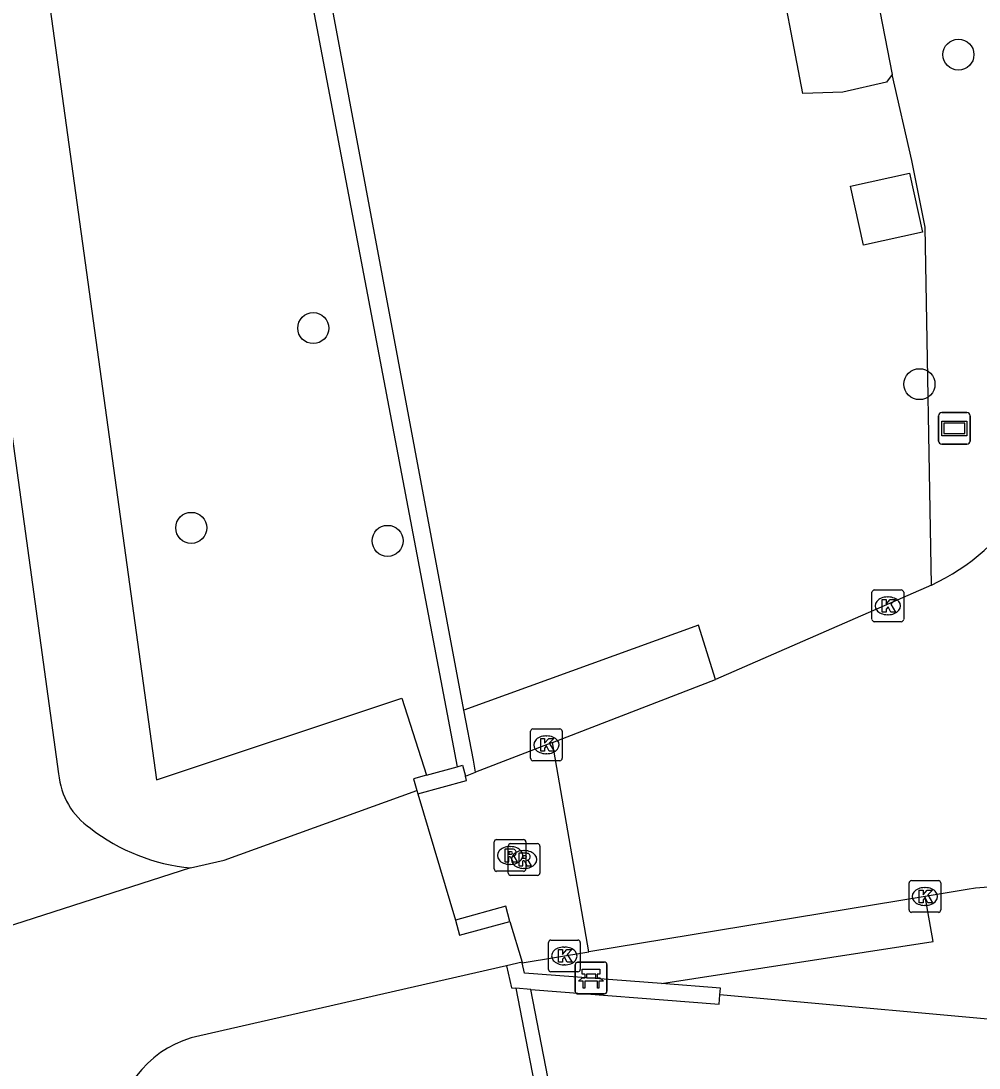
# Model space of a CAD drawing. Extents: x 162157 to 163165, y 378998 to 380775.
# Drawn here: x 162550.84 to 162581.07, y 380003.63 to 380036.67 of the extents above; entities that cross this region are included whole.
import ezdxf

# ---------------------------------------------------------------- set-up
doc = ezdxf.new("R2010")
doc.units = 0
for name, color, linetype in [('IMGEO_Bank', 7, 'Continuous'), ('IMGEO_Boom', 7, 'Continuous'), ('IMGEO_Gemengd_bos', 7, 'Continuous'), ('IMGEO_Groenvoorziening', 7, 'Continuous'), ('IMGEO_Haag', 7, 'Continuous'), ('IMGEO_Hek', 7, 'Continuous'), ('IMGEO_Kolk', 7, 'Continuous'), ('IMGEO_Lage_trafo', 7, 'Continuous'), ('IMGEO_Muur', 7, 'Continuous'), ('IMGEO_Rijbaan_lokaal_gesloten', 7, 'Continuous'), ('IMGEO_Rijbaan_lokaal_open', 7, 'Continuous'), ('IMGEO_Rioolput', 7, 'Continuous'), ('IMGEO_Verklikker', 7, 'Continuous'), ('IMGEO_Voetpad_open', 7, 'Continuous'), ('IMGEO_Waterloop', 7, 'Continuous')]:
    doc.layers.add(name, color=color, linetype=linetype)

msp = doc.modelspace()

# ---------------------------------------------------------------- linework, layer by layer
at = {"layer": 'IMGEO_Bank'}
for p, q in [((162568.332, 380006.045), (162568.332, 380006.886)), ((162568.332, 380006.886), (162568.332, 380006.045)), ((162568.407, 380006.97), (162569.248, 380006.97)), ((162569.248, 380006.97), (162568.407, 380006.97)), ((162569.332, 380006.895), (162569.332, 380006.054)), ((162569.332, 380006.054), (162569.332, 380006.895)), ((162568.641, 380006.476), (162568.641, 380006.582)), ((162568.685, 380006.582), (162568.685, 380006.476)), ((162568.973, 380006.588), (162568.691, 380006.588)), ((162568.691, 380006.47), (162568.973, 380006.47)), ((162568.979, 380006.476), (162568.979, 380006.582)), ((162569.023, 380006.582), (162569.023, 380006.476)), ((162569.029, 380006.368), (162568.636, 380006.368)), ((162569.257, 380005.97), (162568.416, 380005.97)), ((162568.416, 380005.97), (162569.257, 380005.97))]:
    msp.add_line(p, q, dxfattribs=at)
for points in [[(162568.635, 380006.588), (162568.549, 380006.588), (162568.549, 380006.749), (162569.112, 380006.749), (162569.112, 380006.588), (162569.029, 380006.588)], [(162568.579, 380006.368), (162568.437, 380006.368), (162568.549, 380006.47), (162568.635, 380006.47)], [(162569.029, 380006.47), (162569.112, 380006.47), (162569.224, 380006.368), (162569.085, 380006.368)], [(162568.629, 380006.361), (162568.629, 380006.154), (162568.586, 380006.154), (162568.586, 380006.361)], [(162569.079, 380006.361), (162569.079, 380006.154), (162569.035, 380006.154), (162569.035, 380006.361)]]:
    msp.add_lwpolyline(points, dxfattribs=at)
for centre, radius, start, end in [((162568.41, 380006.892), 0.0779, 92.4484, 184.2845), ((162568.41, 380006.892), 0.0779, 92.4484, 184.2845), ((162569.254, 380006.892), 0.0779, 2.4484, 94.2845), ((162569.254, 380006.892), 0.0779, 2.4484, 94.2845), ((162568.634, 380006.581), 0.00671, 2.8957, 87.1043), ((162568.634, 380006.477), 0.00671, 272.8957, 357.1043), ((162568.691, 380006.581), 0.00671, 92.8957, 177.1043), ((162568.691, 380006.477), 0.00671, 182.8957, 267.1043), ((162568.973, 380006.581), 0.00671, 2.8957, 87.1043), ((162568.973, 380006.477), 0.00671, 272.8957, 357.1043), ((162569.03, 380006.581), 0.00671, 92.8957, 177.1043), ((162569.03, 380006.477), 0.00671, 182.8957, 267.1043), ((162568.41, 380006.048), 0.0779, 182.4484, 274.2845), ((162568.41, 380006.048), 0.0779, 182.4484, 274.2845), ((162568.579, 380006.361), 0.00671, 2.8957, 87.1043), ((162568.636, 380006.361), 0.00671, 92.8957, 177.1043), ((162569.028, 380006.361), 0.00671, 2.8957, 87.1043), ((162569.085, 380006.361), 0.00671, 92.8957, 177.1043), ((162569.254, 380006.048), 0.0779, 272.4484, 4.2845), ((162569.254, 380006.048), 0.0779, 272.4484, 4.2845)]:
    msp.add_arc(centre, radius, start, end, dxfattribs=at)
at = {"layer": 'IMGEO_Boom'}
for centre in [(162580.421, 380035.607), (162560.066, 380026.977), (162579.193, 380025.209), (162556.216, 380020.675), (162562.412, 380020.265)]:
    msp.add_circle(centre, 0.489, dxfattribs=at)
at = {"layer": 'IMGEO_Gemengd_bos'}
for points in [[(162579.568, 380018.869), (162579.377, 380030.164), (162578.952, 380032.272), (162578.334, 380034.982)], [(162572.762, 380015.892), (162572.225, 380017.602), (162564.82, 380014.925)], [(162599.973, 379920.008), (162583.543, 380004.974), (162572.896, 380005.939)]]:
    msp.add_lwpolyline(points, dxfattribs=at)
at = {"layer": 'IMGEO_Groenvoorziening'}
for points in [[(162546.694, 380065.309), (162547.466, 380063.866), (162548.39, 380061.445), (162555.125, 380012.725), (162562.863, 380015.299), (162563.634, 380012.87)], [(162571.054, 380006.291), (162579.621, 380007.623), (162579.367, 380009.044)]]:
    msp.add_lwpolyline(points, dxfattribs=at)
at = {"layer": 'IMGEO_Haag'}
for points in [[(162564.82, 380014.925), (162540.594, 380144.237), (162392.853, 380150.861), (162392.478, 380150.856)], [(162434.018, 380148.502), (162500, 380145.569), (162540.141, 380143.694), (162548.501, 380099.916), (162555.349, 380061.863), (162564.602, 380013.135)], [(162565.189, 380012.97), (162565.117, 380013.339), (162564.82, 380014.925)], [(162566.46, 380006.145), (162569.781, 379988.983), (162580.053, 379935.9)], [(162582.699, 379924.783), (162582.655, 379925.03), (162566.928, 380006.109)]]:
    msp.add_lwpolyline(points, dxfattribs=at)
at = {"layer": 'IMGEO_Hek'}
for points in [[(162392.372, 380150.353), (162434.018, 380148.502), (162500, 380145.569), (162540.141, 380143.694), (162548.501, 380099.916), (162555.349, 380061.863), (162564.602, 380013.135)], [(162566.46, 380006.145), (162569.781, 379988.983)]]:
    msp.add_lwpolyline(points, dxfattribs=at)
at = {"layer": 'IMGEO_Kolk'}
for p, q in [((162577.693, 380017.788), (162577.693, 380018.64)), ((162577.768, 380018.714), (162578.62, 380018.714)), ((162578.694, 380018.64), (162578.694, 380017.788)), ((162578.181, 380018.494), (162578.206, 380018.494)), ((162578.62, 380017.714), (162577.768, 380017.714)), ((162578.204, 380017.934), (162578.179, 380017.934)), ((162566.995, 380014.328), (162567.847, 380014.328)), ((162566.92, 380013.402), (162566.92, 380014.254)), ((162567.408, 380014.108), (162567.433, 380014.108)), ((162567.921, 380014.254), (162567.921, 380013.402)), ((162567.847, 380013.328), (162566.995, 380013.328)), ((162567.431, 380013.548), (162567.406, 380013.548)), ((162578.863, 380008.616), (162578.863, 380009.468)), ((162578.938, 380009.542), (162579.79, 380009.542)), ((162579.864, 380009.468), (162579.864, 380008.616)), ((162579.351, 380009.322), (162579.376, 380009.322)), ((162579.374, 380008.762), (162579.349, 380008.762)), ((162579.79, 380008.542), (162578.938, 380008.542)), ((162567.487, 380006.739), (162567.487, 380007.591)), ((162567.562, 380007.665), (162568.414, 380007.665)), ((162567.975, 380007.445), (162568, 380007.445)), ((162568.488, 380007.591), (162568.488, 380006.739)), ((162567.998, 380006.885), (162567.973, 380006.885)), ((162568.414, 380006.665), (162567.562, 380006.665))]:
    msp.add_line(p, q, dxfattribs=at)
for points in [[(162577.693, 380017.788), (162577.693, 380018.64)], [(162577.768, 380018.714), (162578.62, 380018.714)], [(162578.694, 380018.64), (162578.694, 380017.788)], [(162578.014, 380018.414), (162578.137, 380018.414), (162578.137, 380018.263), (162578.267, 380018.414), (162578.431, 380018.414), (162578.285, 380018.263), (162578.438, 380018.014), (162578.286, 380018.014), (162578.201, 380018.178), (162578.137, 380018.111), (162578.137, 380018.014), (162578.014, 380018.014), (162578.014, 380018.414)], [(162578.62, 380017.714), (162577.768, 380017.714)], [(162566.995, 380014.328), (162567.847, 380014.328)], [(162566.92, 380013.402), (162566.92, 380014.254)], [(162567.241, 380014.028), (162567.364, 380014.028), (162567.364, 380013.877), (162567.494, 380014.028), (162567.658, 380014.028), (162567.512, 380013.877), (162567.665, 380013.628), (162567.513, 380013.628), (162567.428, 380013.792), (162567.364, 380013.725), (162567.364, 380013.628), (162567.241, 380013.628), (162567.241, 380014.028)], [(162567.921, 380014.254), (162567.921, 380013.402)], [(162567.847, 380013.328), (162566.995, 380013.328)], [(162578.863, 380008.616), (162578.863, 380009.468)], [(162578.938, 380009.542), (162579.79, 380009.542)], [(162579.864, 380009.468), (162579.864, 380008.616)], [(162579.184, 380009.242), (162579.307, 380009.242), (162579.307, 380009.091), (162579.437, 380009.242), (162579.601, 380009.242), (162579.455, 380009.091), (162579.608, 380008.842), (162579.456, 380008.842), (162579.371, 380009.006), (162579.307, 380008.939), (162579.307, 380008.842), (162579.184, 380008.842), (162579.184, 380009.242)], [(162579.79, 380008.542), (162578.938, 380008.542)], [(162567.487, 380006.739), (162567.487, 380007.591)], [(162567.562, 380007.665), (162568.414, 380007.665)], [(162567.808, 380007.365), (162567.931, 380007.365), (162567.931, 380007.214), (162568.061, 380007.365), (162568.225, 380007.365), (162568.079, 380007.214), (162568.232, 380006.965), (162568.08, 380006.965), (162567.995, 380007.129), (162567.931, 380007.062), (162567.931, 380006.965), (162567.808, 380006.965), (162567.808, 380007.365)], [(162568.488, 380007.591), (162568.488, 380006.739)], [(162568.414, 380006.665), (162567.562, 380006.665)]]:
    msp.add_lwpolyline(points, dxfattribs=at)
for centre, start, end in [((162577.77, 380018.638), 91.552, 178.448), ((162577.77, 380018.638), 91.552, 178.448), ((162578.618, 380018.638), 1.552, 88.448), ((162578.618, 380018.638), 1.552, 88.448), ((162577.77, 380017.79), 181.552, 268.448), ((162577.77, 380017.79), 181.552, 268.448), ((162578.618, 380017.79), 271.552, 358.448), ((162578.618, 380017.79), 271.552, 358.448), ((162566.997, 380014.252), 91.552, 178.448), ((162566.997, 380014.252), 91.552, 178.448), ((162567.845, 380014.252), 1.552, 88.448), ((162567.845, 380014.252), 1.552, 88.448), ((162566.997, 380013.404), 181.552, 268.448), ((162566.997, 380013.404), 181.552, 268.448), ((162567.845, 380013.404), 271.552, 358.448), ((162567.845, 380013.404), 271.552, 358.448), ((162578.94, 380009.466), 91.552, 178.448), ((162578.94, 380009.466), 91.552, 178.448), ((162579.788, 380009.466), 1.552, 88.448), ((162579.788, 380009.466), 1.552, 88.448), ((162578.94, 380008.618), 181.552, 268.448), ((162578.94, 380008.618), 181.552, 268.448), ((162579.788, 380008.618), 271.552, 358.448), ((162579.788, 380008.618), 271.552, 358.448), ((162567.564, 380007.589), 91.552, 178.448), ((162567.564, 380007.589), 91.552, 178.448), ((162568.412, 380007.589), 1.552, 88.448), ((162568.412, 380007.589), 1.552, 88.448), ((162567.564, 380006.741), 181.552, 268.448), ((162567.564, 380006.741), 181.552, 268.448), ((162568.412, 380006.741), 271.552, 358.448), ((162568.412, 380006.741), 271.552, 358.448)]:
    msp.add_arc(centre, 0.0765, start, end, dxfattribs=at)
for centre, major_axis, ratio, start_param, end_param in [((162578.18, 380018.214), (-0.387, 0.002), 0.722429, 4.712389, 7.853982), ((162578.205, 380018.214), (-0.39, 0.002), 0.717154, 1.570796, 4.712389), ((162567.407, 380013.828), (-0.387, 0.002), 0.722429, 4.712389, 7.853982), ((162567.432, 380013.828), (-0.39, 0.002), 0.717154, 1.570796, 4.712389), ((162579.35, 380009.042), (-0.387, 0.002), 0.722429, 4.712389, 7.853982), ((162579.375, 380009.042), (-0.39, 0.002), 0.717154, 1.570796, 4.712389), ((162567.974, 380007.165), (-0.387, 0.002), 0.722429, 4.712389, 7.853982), ((162567.999, 380007.165), (-0.39, 0.002), 0.717154, 1.570796, 4.712389)]:
    msp.add_ellipse(centre, major_axis=major_axis, ratio=ratio, start_param=start_param, end_param=end_param, dxfattribs=at)
at = {"layer": 'IMGEO_Lage_trafo'}
msp.add_lwpolyline([(162578.878, 380031.868), (162579.29, 380030.003), (162577.425, 380029.593), (162577.015, 380031.459), (162578.878, 380031.868)], dxfattribs=at)
at = {"layer": 'IMGEO_Muur'}
for points in [[(162563.634, 380012.87), (162564.602, 380013.135)], [(162564.602, 380013.135), (162564.772, 380013.181), (162564.864, 380012.844)], [(162563.634, 380012.87), (162563.228, 380012.759), (162563.329, 380012.388)], [(162563.36, 380012.277), (162564.903, 380012.699), (162564.864, 380012.844)], [(162563.329, 380012.388), (162563.36, 380012.277)], [(162566.273, 380008.252), (162566.142, 380008.735), (162564.55, 380008.3)], [(162564.55, 380008.3), (162564.682, 380007.818), (162566.273, 380008.252)], [(162566.652, 380006.967), (162566.165, 380006.855)], [(162566.165, 380006.855), (162566.325, 380006.156), (162566.46, 380006.145)], [(162566.657, 380006.946), (162566.652, 380006.967)], [(162571.054, 380006.291), (162566.73, 380006.626), (162566.657, 380006.946)], [(162566.928, 380006.109), (162566.46, 380006.145)], [(162566.928, 380006.109), (162572.873, 380005.649), (162572.896, 380005.939)], [(162572.896, 380005.939), (162572.912, 380006.147), (162571.054, 380006.291)]]:
    msp.add_lwpolyline(points, dxfattribs=at)
at = {"layer": 'IMGEO_Rijbaan_lokaal_gesloten'}
for points in [[(162579.568, 380018.869), (162572.762, 380015.892)], [(162567.61, 380013.904), (162572.762, 380015.892)], [(162568.765, 380007.294), (162567.61, 380013.904)], [(162579.367, 380009.044), (162568.765, 380007.294)], [(162580.693, 380009.263), (162579.367, 380009.044)]]:
    msp.add_lwpolyline(points, dxfattribs=at)
for centre, radius, start, end in [((162576.637, 380025.166), 6.946, 294.9585, 0.3019), ((162581.795, 380002.438), 6.913, 63.0208, 99.17)]:
    msp.add_arc(centre, radius, start, end, dxfattribs=at)
at = {"layer": 'IMGEO_Rijbaan_lokaal_open'}
for points in [[(162567.61, 380013.904), (162565.189, 380012.97)], [(162564.864, 380012.844), (162565.189, 380012.97)], [(162563.36, 380012.277), (162564.55, 380008.3)], [(162566.273, 380008.252), (162566.652, 380006.967)], [(162566.657, 380006.946), (162568.765, 380007.294)]]:
    msp.add_lwpolyline(points, dxfattribs=at)
at = {"layer": 'IMGEO_Rioolput'}
for p, q in [((162565.776, 380009.91), (162565.776, 380010.762)), ((162565.851, 380010.836), (162566.703, 380010.836)), ((162566.292, 380010.709), (162567.144, 380010.709)), ((162566.777, 380010.762), (162566.777, 380009.91)), ((162566.217, 380009.783), (162566.217, 380010.635)), ((162566.264, 380010.616), (162566.289, 380010.616)), ((162566.705, 380010.489), (162566.73, 380010.489)), ((162567.218, 380010.635), (162567.218, 380009.783)), ((162566.287, 380010.056), (162566.262, 380010.056)), ((162566.703, 380009.836), (162565.851, 380009.836)), ((162567.144, 380009.709), (162566.292, 380009.709)), ((162566.728, 380009.929), (162566.703, 380009.929))]:
    msp.add_line(p, q, dxfattribs=at)
for points in [[(162565.776, 380009.91), (162565.776, 380010.762)], [(162565.851, 380010.836), (162566.703, 380010.836)], [(162566.292, 380010.709), (162567.144, 380010.709)], [(162566.777, 380010.762), (162566.777, 380009.91)], [(162566.365, 380010.534), (162566.113, 380010.536), (162566.113, 380010.136)], [(162566.217, 380009.783), (162566.217, 380010.635)], [(162566.291, 380010.455), (162566.237, 380010.455), (162566.237, 380010.374)], [(162566.237, 380010.374), (162566.289, 380010.374)], [(162566.806, 380010.407), (162566.554, 380010.409), (162566.554, 380010.009)], [(162567.218, 380010.635), (162567.218, 380009.783)], [(162566.113, 380010.136), (162566.237, 380010.136), (162566.237, 380010.298), (162566.248, 380010.298)], [(162566.295, 380010.269), (162566.366, 380010.136), (162566.506, 380010.136), (162566.441, 380010.262)], [(162566.554, 380010.009), (162566.678, 380010.009), (162566.678, 380010.171), (162566.689, 380010.171)], [(162566.732, 380010.328), (162566.678, 380010.328), (162566.678, 380010.247)], [(162566.678, 380010.247), (162566.73, 380010.247)], [(162566.736, 380010.142), (162566.807, 380010.009), (162566.947, 380010.009), (162566.882, 380010.135)], [(162566.703, 380009.836), (162565.851, 380009.836)], [(162567.144, 380009.709), (162566.292, 380009.709)]]:
    msp.add_lwpolyline(points, dxfattribs=at)
for centre, radius, start, end in [((162565.853, 380010.76), 0.0765, 91.552, 178.448), ((162565.853, 380010.76), 0.0765, 91.552, 178.448), ((162566.294, 380010.633), 0.0765, 91.552, 178.448), ((162566.294, 380010.633), 0.0765, 91.552, 178.448), ((162566.701, 380010.76), 0.0765, 1.552, 88.448), ((162566.701, 380010.76), 0.0765, 1.552, 88.448), ((162567.142, 380010.633), 0.0765, 1.552, 88.448), ((162567.142, 380010.633), 0.0765, 1.552, 88.448), ((162566.273, 380010.563), 0.19, 274.7715, 282.9687), ((162566.297, 380010.359), 0.0964, 77.0061, 93.1865), ((162566.311, 380010.416), 0.0378, 276.6634, 79.6772), ((162566.364, 380010.424), 0.109, 350.3612, 89.416), ((162566.362, 380010.424), 0.112, 277.5842, 350.9817), ((162566.805, 380010.297), 0.109, 350.3612, 89.416), ((162566.247, 380010.245), 0.0533, 26.0293, 88.6989), ((162566.346, 380010.209), 0.108, 29.5134, 73.7905), ((162566.688, 380010.118), 0.0533, 26.0293, 88.6989), ((162566.714, 380010.436), 0.19, 274.7715, 282.9687), ((162566.738, 380010.232), 0.0964, 77.0061, 93.1865), ((162566.752, 380010.289), 0.0378, 276.6634, 79.6772), ((162566.803, 380010.297), 0.112, 277.5842, 350.9817), ((162566.787, 380010.082), 0.108, 29.5134, 73.7905), ((162565.853, 380009.912), 0.0765, 181.552, 268.448), ((162565.853, 380009.912), 0.0765, 181.552, 268.448), ((162566.294, 380009.785), 0.0765, 181.552, 268.448), ((162566.294, 380009.785), 0.0765, 181.552, 268.448), ((162566.701, 380009.912), 0.0765, 271.552, 358.448), ((162566.701, 380009.912), 0.0765, 271.552, 358.448), ((162567.142, 380009.785), 0.0765, 271.552, 358.448), ((162567.142, 380009.785), 0.0765, 271.552, 358.448)]:
    msp.add_arc(centre, radius, start, end, dxfattribs=at)
for centre, major_axis, ratio, start_param, end_param in [((162566.263, 380010.336), (-0.387, 0.002), 0.722429, 4.712389, 7.853982), ((162566.288, 380010.336), (-0.39, 0.002), 0.717154, 1.570796, 4.712389), ((162566.704, 380010.209), (-0.387, 0.002), 0.722429, 4.712389, 7.853982), ((162566.729, 380010.209), (-0.39, 0.002), 0.717154, 1.570796, 4.712389)]:
    msp.add_ellipse(centre, major_axis=major_axis, ratio=ratio, start_param=start_param, end_param=end_param, dxfattribs=at)
at = {"layer": 'IMGEO_Verklikker'}
for p, q in [((162579.797, 380023.414), (162579.797, 380024.214)), ((162579.797, 380024.214), (162579.797, 380023.414)), ((162579.897, 380024.314), (162580.687, 380024.314)), ((162580.687, 380024.314), (162579.897, 380024.314)), ((162580.787, 380024.214), (162580.787, 380023.414)), ((162580.787, 380023.414), (162580.787, 380024.214)), ((162580.687, 380023.314), (162579.897, 380023.314)), ((162579.897, 380023.314), (162580.687, 380023.314))]:
    msp.add_line(p, q, dxfattribs=at)
for points in [[(162579.898, 380024.046), (162580.686, 380024.046), (162580.686, 380023.582), (162579.898, 380023.582), (162579.898, 380024.046)], [(162579.963, 380023.981), (162579.963, 380023.647), (162580.621, 380023.647), (162580.621, 380023.981), (162579.963, 380023.981)]]:
    msp.add_lwpolyline(points, dxfattribs=at)
for centre, start, end in [((162579.897, 380024.214), 90, 180), ((162579.897, 380024.214), 90, 180), ((162580.687, 380024.214), 0, 90), ((162580.687, 380024.214), 360, 90), ((162579.897, 380023.414), 180, 270), ((162579.897, 380023.414), 180, 270), ((162580.687, 380023.414), 270, 0), ((162580.687, 380023.414), 270, 0)]:
    msp.add_arc(centre, 0.1, start, end, dxfattribs=at)
at = {"layer": 'IMGEO_Voetpad_open'}
for points in [[(162545.032, 380063.78), (162552.03, 380012.91)], [(162556.197, 380009.943), (162557.25, 380010.193), (162563.329, 380012.388)], [(162556.197, 380009.943), (162547.53, 380007.164)], [(162566.165, 380006.855), (162556.483, 380004.641)]]:
    msp.add_lwpolyline(points, dxfattribs=at)
for centre, radius, start, end in [((162554.381, 380013.135), 2.362, 185.4566, 235.2553), ((162556.763, 380015.996), 6.079, 232.1738, 264.6551), ((162557.104, 380001.454), 3.247, 101.0285, 176.9882)]:
    msp.add_arc(centre, radius, start, end, dxfattribs=at)
at = {"layer": 'IMGEO_Waterloop'}
for points in [[(162553.893, 380161.352), (162557.923, 380140.391), (162565.847, 380101.637), (162567.964, 380089.822), (162568.602, 380087.062), (162568.939, 380083.982), (162571.207, 380071.562), (162578.334, 380034.982)], [(162578.334, 380034.982), (162578.153, 380034.742), (162576.774, 380034.424), (162575.515, 380034.385), (162569.404, 380066.345), (162566.616, 380079.925), (162562.818, 380100.799), (162551.295, 380159.407)]]:
    msp.add_lwpolyline(points, dxfattribs=at)

doc.saveas('drawing.dxf')
